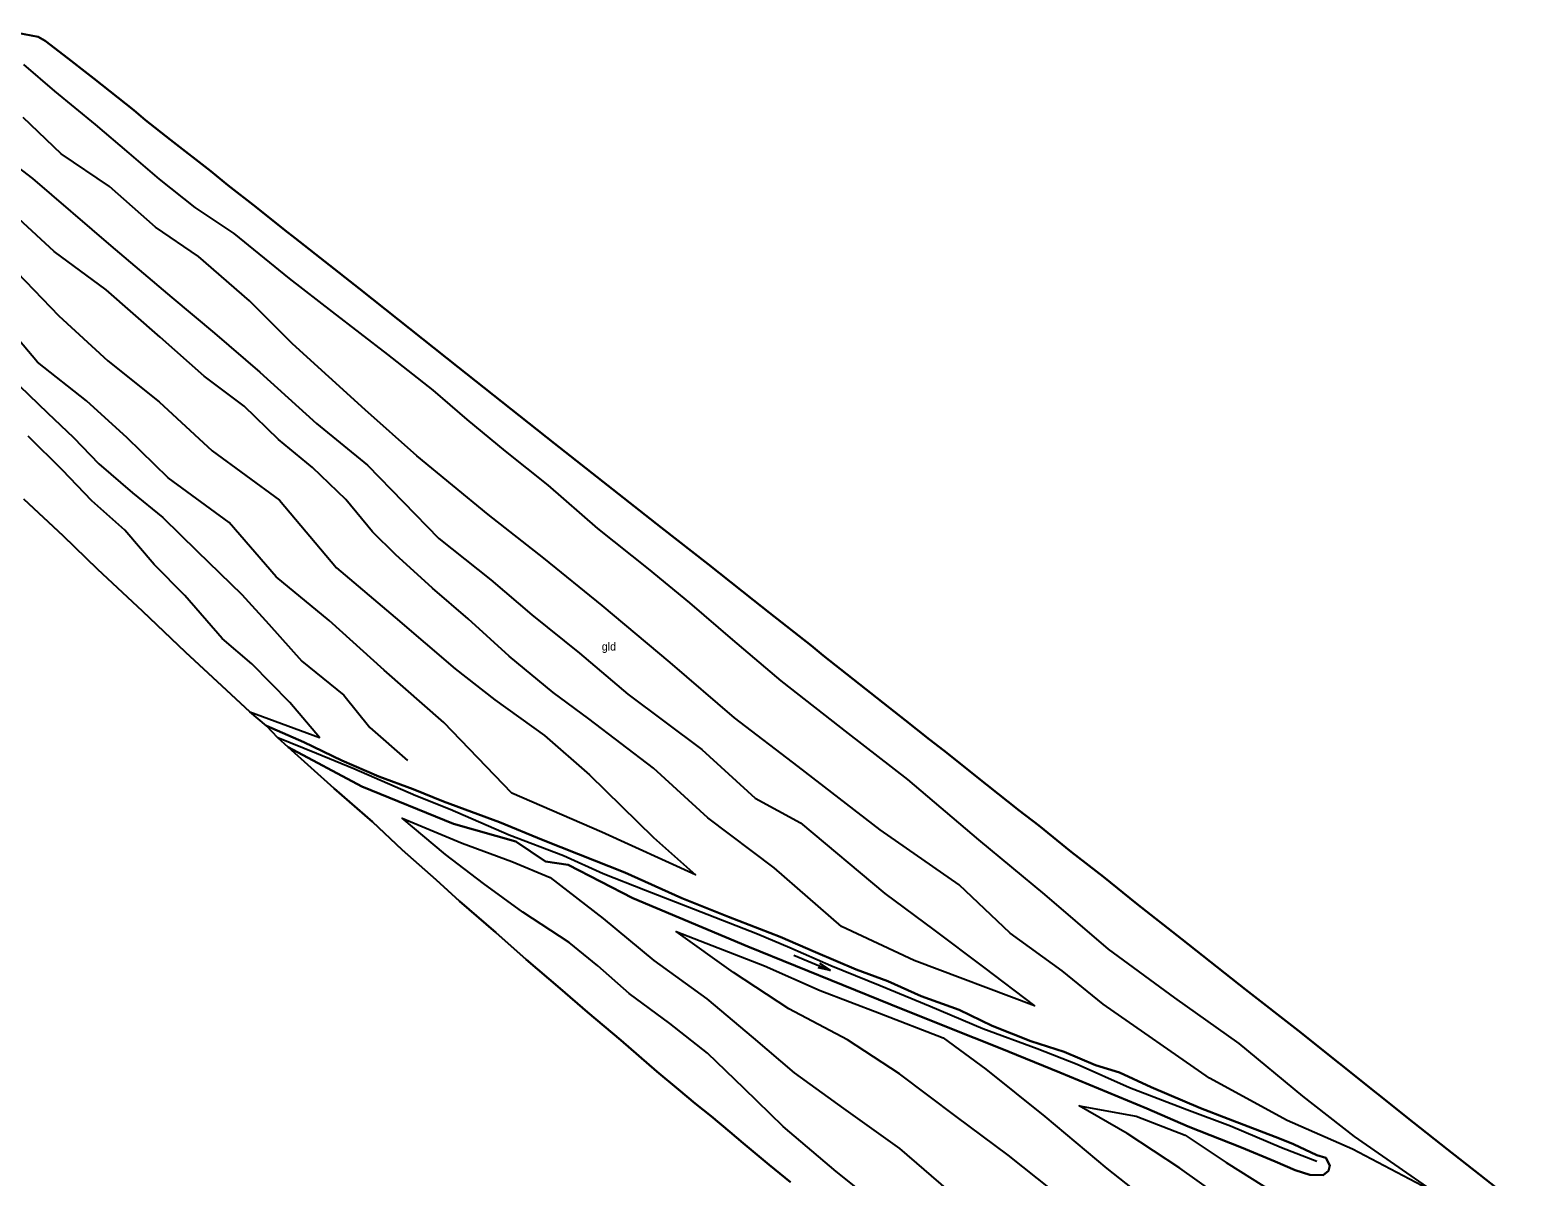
# Model space of a CAD drawing. Extents: x 154825 to 158680, y 370717 to 378075.
# Drawn here: x 155990.5 to 156178.9, y 376672.9 to 376816.2 of the extents above; entities that cross this region are included whole.
import ezdxf

# ---------------------------------------------------------------- set-up
doc = ezdxf.new("R2010")
doc.units = 0
for name, color, linetype in [('grasland_productiegrasl(vs)', 7, 'Continuous'), ('greppel - midden sloot', 7, 'Continuous'), ('hoogteverschillijn', 7, 'Continuous'), ('insteek sloot', 7, 'Continuous'), ('stroomrichting  watergangen', 7, 'Continuous'), ('vlak_Grasland', 7, 'Continuous'), ('vlak_Grazige_vegetatie', 7, 'Continuous')]:
    doc.layers.add(name, color=color, linetype=linetype)

msp = doc.modelspace()

# ---------------------------------------------------------------- linework, layer by layer
at = {"layer": 'greppel - midden sloot'}
msp.add_lwpolyline([(156151.29, 376674.82), (156146.89, 376676.53), (156140.49, 376679.24), (156135.05, 376681.28), (156127.89, 376684.01), (156121.36, 376686.94), (156116.33, 376688.89), (156109.55, 376691.4), (156102.98, 376694.21), (156096.74, 376696.77), (156090.56, 376699.26), (156085.44, 376701.51), (156081.41, 376703.22), (156073.42, 376706.37), (156067.41, 376708.69), (156062.12, 376710.77), (156057.17, 376713.01), (156050.39, 376715.62), (156043.02, 376718.79), (156038.73, 376720.53), (156030.96, 376723.87), (156026.28, 376725.8), (156021.46, 376727.75)], dxfattribs=at)
at = {"layer": 'hoogteverschillijn'}
for points in [[(156178.9, 376667.44), (156171.6, 376673.21), (156167.57, 376676.38), (156163.42, 376679.67), (156154.1, 376687.05), (156148.94, 376691.19), (156142.36, 376696.32), (156134.42, 376702.6), (156128.81, 376707.03), (156124.65, 376710.38), (156120.59, 376713.53), (156116.57, 376716.79), (156114.11, 376718.67), (156110.06, 376721.89), (156104.67, 376726.19), (156102.89, 376727.56), (156099.86, 376729.98), (156097.12, 376732.12), (156089.6, 376738.06), (156088.09, 376739.28), (156082.9, 376743.37), (156080.92, 376744.95), (156075.24, 376749.45), (156069.37, 376754.05), (156056.03, 376764.56), (156044.01, 376774.06), (156036.5, 376780.04), (156031.64, 376783.91), (156023.62, 376790.21), (156022.35, 376791.21), (156018.78, 376794.07), (156015.24, 376796.84), (156013.09, 376798.57), (156008.07, 376802.48), (156004.95, 376804.96), (156003.46, 376806.21), (155998.46, 376810.14), (155997.71, 376810.74), (155995.27, 376812.65), (155992.4, 376814.86), (155991.54, 376815.37), (155987.15, 376816.19)], [(155989.69, 376811.89), (155993.57, 376808.55), (155998.65, 376804.41), (156002.86, 376800.8), (156006.66, 376797.58), (156011.11, 376794.05), (156015.95, 376790.76), (156022.87, 376785.15), (156028.26, 376781), (156035.16, 376775.65), (156040.85, 376771.21), (156045.07, 376767.54), (156049.88, 376763.58), (156055.22, 376759.35), (156061.39, 376753.9), (156067.72, 376748.86), (156072.89, 376744.61), (156078.26, 376740.02), (156084.33, 376734.89), (156092.74, 376728.3), (156100.15, 376722.57), (156109.02, 376715.03), (156117.27, 376708.2), (156125.23, 376701.34), (156133.49, 376695.29), (156141.55, 376689.56), (156149.5, 376682.99), (156155.97, 376677.96), (156166.01, 376670.94), (156155.73, 376676.37), (156147.56, 376679.95), (156137.86, 376685.25), (156124.58, 376694.49), (156119.46, 376698.65), (156112.97, 376703.34), (156106.6, 376709.39), (156096.71, 376716.27), (156086.48, 376724.19), (156078.53, 376730.27), (156070.48, 376737.16), (156062.01, 376744.3), (156054.72, 376750.21), (156047.73, 376755.66), (156038.82, 376763), (156032.39, 376768.74), (156023.28, 376777), (156017.91, 376782.38), (156011.57, 376787.91), (156006.17, 376791.59), (156000.44, 376796.66), (155994.4, 376800.74), (155989.65, 376805.26)], [(155983.98, 376802.87), (155990.83, 376797.67), (156000.61, 376789.23), (156008.23, 376782.78), (156013.54, 376778.34), (156019.22, 376773.46), (156026.29, 376767.02), (156032.67, 376761.84), (156041.59, 376752.69), (156048.07, 376747.52), (156053.21, 376743.14), (156059.17, 376738.35), (156065.21, 376733.21), (156074.46, 376726.3), (156081.11, 376720.22), (156086.76, 376717.12), (156097.3, 376708.3), (156103.42, 376703.75), (156109.64, 376699.11), (156116.02, 376694.29), (156100.99, 376699.94), (156091.91, 376704.2), (156083.49, 376711.5), (156075.21, 376717.75), (156068.4, 376723.99), (156060.32, 376730.15), (156055.88, 376733.43), (156050.36, 376737.95), (156045.26, 376742.62), (156040.8, 376746.47), (156036.15, 376750.65), (156033.3, 376753.5), (156029.98, 376757.56), (156025.8, 376761.56), (156021.55, 376765.03), (156017.28, 376769.21), (156012.26, 376772.97), (156006.77, 376777.82), (156000.01, 376783.73), (155993.54, 376788.54), (155987.44, 376794.17)], [(155988.91, 376785.9), (155994.12, 376780.51), (156000.23, 376774.87), (156006.64, 376769.73), (156013.26, 376763.63), (156021.69, 376757.48), (156028.79, 376749.02), (156036.12, 376742.79), (156043.61, 376736.37), (156048.6, 376732.5), (156054.77, 376728.05), (156060.42, 376723.14), (156068.42, 376715.3), (156073.67, 376710.64), (156061.96, 376715.99), (156050.71, 376720.86), (156042.2, 376729.67), (156034.74, 376736.21), (156027.89, 376742.43), (156021.28, 376747.9), (156015.4, 376754.68), (156007.78, 376760.25), (156002.65, 376765.23), (155997.56, 376769.89), (155991.43, 376774.69), (155987.18, 376779.75)], [(155984.52, 376776.2), (155992.67, 376768.37), (155995.93, 376765.28), (155999.12, 376761.99), (156003.32, 376758.39), (156007.08, 376755.29), (156011.38, 376751.08), (156016.99, 376745.66), (156020.36, 376741.98), (156024.47, 376737.36), (156029.72, 376733.09), (156032.95, 376729.07), (156037.69, 376724.92)], [(155989.75, 376757.57), (155994.63, 376752.99), (155998.95, 376748.82), (156004.55, 376743.59), (156009.94, 376738.48), (156014.46, 376734.26), (156017.99, 376731.01), (156026.68, 376727.82), (156022.95, 376732.16), (156018.21, 376736.99), (156014.52, 376740.18), (156009.86, 376745.56), (156006.03, 376749.43), (156002.34, 376753.72), (155998.21, 376757.38), (155994.58, 376761.2), (155990.26, 376765.47)], [(156028.49, 376721.45), (156033.29, 376717.26), (156037.02, 376713.78), (156041.27, 376710.01), (156044.16, 376707.37), (156048.69, 376703.44), (156052.48, 376700.07), (156056.76, 376696.45), (156060.18, 376693.47), (156064.31, 376689.99), (156068.81, 376686.08), (156071.51, 376683.82), (156073.61, 376682.06), (156075.6, 376680.48), (156077.93, 376678.55), (156079.62, 376677.1), (156082.87, 376674.41), (156085.54, 376672.26)], [(156096.37, 376669.48), (156091.21, 376673.59), (156084.6, 376679.19), (156079.74, 376683.94), (156075.14, 376688.37), (156070.46, 376692.05), (156065.37, 376695.81), (156061.47, 376699.29), (156057.85, 376702.17), (156052.08, 376705.98), (156047.17, 376709.58), (156042.41, 376713.2), (156037.02, 376717.72), (156044.51, 376714.6), (156050.69, 376712.29), (156055.51, 376710.33), (156062.13, 376705.2), (156068.46, 376699.95), (156075.07, 376695.14), (156080.87, 376690.26), (156085.99, 376685.9), (156092.15, 376681.43), (156099.14, 376676.44), (156105.24, 376671.22)], [(156120.06, 376669.79), (156112.73, 376675.61), (156106.23, 376680.43), (156099.15, 376685.77), (156092.65, 376690.02), (156085.32, 376693.89), (156078.41, 376698.46), (156071.23, 376703.56), (156082.27, 376699.29), (156089.24, 376696.2), (156096.63, 376693.36), (156104.6, 376690.28), (156109.91, 376686.38), (156117.32, 376680.45), (156125.04, 376673.95), (156130.36, 376669.74)], [(156139.07, 376670.48), (156134.16, 376673.97), (156127.6, 376678.32), (156121.61, 376681.79), (156128.7, 376680.49), (156134.84, 376678.13), (156139.95, 376674.7), (156146.12, 376670.81)]]:
    msp.add_lwpolyline(points, dxfattribs=at)
at = {"layer": 'insteek sloot'}
msp.add_lwpolyline([(156020.06, 376729.28), (156024.71, 376727.23), (156029.48, 376724.91), (156034.08, 376722.93), (156038.39, 376721.36), (156042.16, 376719.81), (156049.15, 376717.21), (156054.6, 376714.99), (156059.05, 376713.23), (156064.83, 376710.95), (156071.96, 376707.74), (156077.78, 376705.38), (156084.22, 376702.9), (156088.63, 376701), (156093.73, 376698.81), (156097.67, 376697.36), (156101.87, 376695.47), (156106.61, 376693.78), (156110.74, 376691.77), (156115.56, 376689.87), (156119.73, 376688.53), (156123.65, 376686.88), (156126.64, 376685.94), (156130.59, 376684.13), (156136.73, 376681.48), (156140.2, 376680.14), (156146.63, 376677.7), (156148.39, 376676.99), (156151.28, 376675.63), (156152.42, 376675.29), (156152.92, 376674.32), (156152.75, 376673.64), (156152.06, 376673.12), (156150.41, 376673.14), (156148.57, 376673.76), (156146.1, 376674.84), (156141.86, 376676.57), (156135.2, 376679.19), (156130.06, 376681.45), (156119.18, 376685.95), (156111.74, 376688.97), (156105.24, 376691.58), (156098.08, 376694.42), (156080.19, 376701.69), (156065.81, 376707.71), (156057.73, 376711.88), (156054.91, 376712.31), (156051.2, 376714.81), (156043.41, 376717), (156031.96, 376721.67), (156022.77, 376726.61)], dxfattribs=at)
at = {"layer": 'stroomrichting  watergangen'}
for p, q in [((156085.92, 376700.61), (156090.52, 376698.68)), ((156090.52, 376698.68), (156088.98, 376699.03)), ((156090.51, 376698.69), (156089.19, 376699.55))]:
    msp.add_line(p, q, dxfattribs=at)
at = {"layer": 'vlak_Grasland'}
for points in [[(155987.15, 376816.19), (155991.54, 376815.37), (155992.4, 376814.86), (155995.27, 376812.65), (155997.71, 376810.74), (155998.46, 376810.14), (156003.46, 376806.21), (156004.95, 376804.96), (156008.07, 376802.48), (156013.09, 376798.57), (156015.24, 376796.84), (156018.78, 376794.07), (156022.35, 376791.21), (156023.62, 376790.21), (156031.64, 376783.91), (156036.5, 376780.04), (156044.01, 376774.06), (156056.03, 376764.56), (156069.37, 376754.05), (156075.24, 376749.45), (156080.92, 376744.95), (156082.9, 376743.37), (156088.09, 376739.28), (156089.6, 376738.06), (156097.12, 376732.12), (156099.86, 376729.98), (156102.89, 376727.56), (156104.67, 376726.19), (156110.06, 376721.89), (156114.11, 376718.67), (156116.57, 376716.79), (156120.59, 376713.53), (156124.65, 376710.38), (156128.81, 376707.03), (156134.42, 376702.6), (156142.36, 376696.32), (156148.94, 376691.19), (156154.1, 376687.05), (156163.42, 376679.67), (156167.57, 376676.38), (156171.6, 376673.21), (156178.9, 376667.44)], [(156085.54, 376672.26), (156082.87, 376674.41), (156079.62, 376677.1), (156077.93, 376678.55), (156075.6, 376680.48), (156073.61, 376682.06), (156071.51, 376683.82), (156068.81, 376686.08), (156064.31, 376689.99), (156060.18, 376693.47), (156056.76, 376696.45), (156052.48, 376700.07), (156048.69, 376703.44), (156044.16, 376707.37), (156041.27, 376710.01), (156037.02, 376713.78), (156033.29, 376717.26), (156028.49, 376721.45), (156022.77, 376726.61), (156031.96, 376721.67), (156043.41, 376717), (156051.2, 376714.81), (156054.91, 376712.31), (156057.73, 376711.88), (156065.81, 376707.71), (156080.19, 376701.69), (156098.08, 376694.42), (156105.24, 376691.58), (156111.74, 376688.97), (156119.18, 376685.95), (156130.06, 376681.45), (156135.2, 376679.19), (156141.86, 376676.57), (156146.1, 376674.84), (156148.57, 376673.76), (156150.41, 376673.14), (156152.06, 376673.12), (156152.75, 376673.64), (156152.92, 376674.32), (156152.42, 376675.29), (156151.28, 376675.63), (156148.39, 376676.99), (156146.63, 376677.7), (156140.2, 376680.14), (156136.73, 376681.48), (156130.59, 376684.13), (156126.64, 376685.94), (156123.65, 376686.88), (156119.73, 376688.53), (156115.56, 376689.87), (156110.74, 376691.77), (156106.61, 376693.78), (156101.87, 376695.47), (156097.67, 376697.36), (156093.73, 376698.81), (156088.63, 376701), (156084.22, 376702.9), (156077.78, 376705.38), (156071.96, 376707.74), (156064.83, 376710.95), (156059.05, 376713.23), (156054.6, 376714.99), (156049.15, 376717.21), (156042.16, 376719.81), (156038.39, 376721.36), (156034.08, 376722.93), (156029.48, 376724.91), (156024.71, 376727.23), (156020.06, 376729.28), (156017.99, 376731.01), (156014.46, 376734.26), (156009.94, 376738.48), (156004.55, 376743.59), (155998.95, 376748.82), (155994.63, 376752.99), (155989.75, 376757.57)]]:
    msp.add_lwpolyline(points, dxfattribs=at)
at = {"layer": 'vlak_Grazige_vegetatie'}
msp.add_lwpolyline([(156152.75, 376673.64), (156152.06, 376673.12), (156150.41, 376673.14), (156148.57, 376673.76), (156146.1, 376674.84), (156141.86, 376676.57), (156135.2, 376679.19), (156130.06, 376681.45), (156119.18, 376685.95), (156111.74, 376688.97), (156105.24, 376691.58), (156098.08, 376694.42), (156080.19, 376701.69), (156065.81, 376707.71), (156057.73, 376711.88), (156054.91, 376712.31), (156051.2, 376714.81), (156043.41, 376717), (156031.96, 376721.67), (156022.77, 376726.61), (156021.46, 376727.75), (156020.06, 376729.28), (156024.71, 376727.23), (156029.48, 376724.91), (156034.08, 376722.93), (156038.39, 376721.36), (156042.16, 376719.81), (156049.15, 376717.21), (156054.6, 376714.99), (156059.05, 376713.23), (156064.83, 376710.95), (156071.96, 376707.74), (156077.78, 376705.38), (156084.22, 376702.9), (156088.63, 376701), (156093.73, 376698.81), (156097.67, 376697.36), (156101.87, 376695.47), (156106.61, 376693.78), (156110.74, 376691.77), (156115.56, 376689.87), (156119.73, 376688.53), (156123.65, 376686.88), (156126.64, 376685.94), (156130.59, 376684.13), (156136.73, 376681.48), (156140.2, 376680.14), (156146.63, 376677.7), (156148.39, 376676.99), (156151.28, 376675.63), (156152.42, 376675.29), (156152.92, 376674.32)], close=True, dxfattribs=at)

# ---------------------------------------------------------------- texts
at = {"layer": 'grasland_productiegrasl(vs)'}
msp.add_text('gld', height=1, dxfattribs=at).set_placement((156061.94, 376738.67))

doc.saveas('drawing.dxf')
